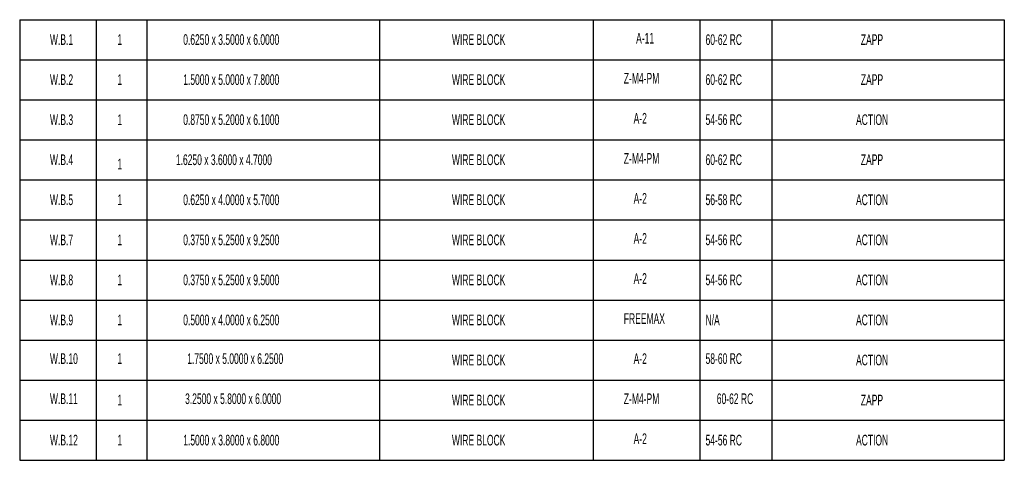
# Model space of a CAD drawing. Header units: inches. Extents: x 1802 to 2468, y -253 to -72.
# Tile 291 of 570: x 2096.19 to 2105.41, y -123.85 to -119.72. Entities that reach past the tile are written whole.
import ezdxf

# ---------------------------------------------------------------- set-up
doc = ezdxf.new("R2010")
doc.units = ezdxf.units.IN
doc.header["$LTSCALE"] = 0.5
doc.header["$MEASUREMENT"] = 0
doc.layers.add('SID-M-D', color=42, linetype='Continuous')
doc.styles.add('SLDTEXTSTYLE0', font='TXT', dxfattribs={"width": 0.595745})

msp = doc.modelspace()

# ---------------------------------------------------------------- linework, layer by layer
at = {"layer": 'SID-M-D'}
for p, q in [((2096.19079, -119.72354), (2096.19079, -120.09854)), ((2096.19079, -119.72354), (2096.90508, -119.72354)), ((2096.90508, -119.72354), (2096.90508, -120.09854)), ((2096.90508, -119.72354), (2097.38038, -119.72354)), ((2097.38038, -119.72354), (2097.38038, -120.09854)), ((2097.38038, -119.72354), (2099.55752, -119.72354)), ((2099.55752, -119.72354), (2099.55752, -120.09854)), ((2099.55752, -119.72354), (2101.55752, -119.72354)), ((2101.55752, -119.72354), (2101.55752, -120.09854)), ((2101.55752, -119.72354), (2102.55752, -119.72354)), ((2102.55752, -119.72354), (2102.55752, -120.09854)), ((2102.55752, -119.72354), (2103.22976, -119.72354)), ((2103.22976, -119.72354), (2103.22976, -120.09854)), ((2103.22976, -119.72354), (2105.4069, -119.72354)), ((2105.4069, -119.72354), (2105.4069, -120.09854)), ((2096.19079, -120.09854), (2096.19079, -120.47354)), ((2096.19079, -120.09854), (2096.90508, -120.09854)), ((2096.90508, -120.09854), (2096.90508, -120.47354)), ((2096.90508, -120.09854), (2097.38038, -120.09854)), ((2097.38038, -120.09854), (2097.38038, -120.47354)), ((2097.38038, -120.09854), (2099.55752, -120.09854)), ((2099.55752, -120.09854), (2099.55752, -120.47354)), ((2099.55752, -120.09854), (2101.55752, -120.09854)), ((2101.55752, -120.09854), (2101.55752, -120.47354)), ((2101.55752, -120.09854), (2102.55752, -120.09854)), ((2102.55752, -120.09854), (2102.55752, -120.47354)), ((2102.55752, -120.09854), (2103.22976, -120.09854)), ((2103.22976, -120.09854), (2103.22976, -120.47354)), ((2103.22976, -120.09854), (2105.4069, -120.09854)), ((2105.4069, -120.09854), (2105.4069, -120.47354)), ((2096.19079, -120.47354), (2096.19079, -120.84854)), ((2096.19079, -120.47354), (2096.90508, -120.47354)), ((2096.90508, -120.47354), (2096.90508, -120.84854)), ((2096.90508, -120.47354), (2097.38038, -120.47354)), ((2097.38038, -120.47354), (2097.38038, -120.84854)), ((2097.38038, -120.47354), (2099.55752, -120.47354)), ((2099.55752, -120.47354), (2099.55752, -120.84854)), ((2099.55752, -120.47354), (2101.55752, -120.47354)), ((2101.55752, -120.47354), (2101.55752, -120.84854)), ((2101.55752, -120.47354), (2102.55752, -120.47354)), ((2102.55752, -120.47354), (2102.55752, -120.84854)), ((2102.55752, -120.47354), (2103.22976, -120.47354)), ((2103.22976, -120.47354), (2103.22976, -120.84854)), ((2103.22976, -120.47354), (2105.4069, -120.47354)), ((2105.4069, -120.47354), (2105.4069, -120.84854)), ((2096.19079, -120.84854), (2096.19079, -121.22354)), ((2096.19079, -120.84854), (2096.90508, -120.84854)), ((2096.90508, -120.84854), (2096.90508, -121.22354)), ((2096.90508, -120.84854), (2097.38038, -120.84854)), ((2097.38038, -120.84854), (2097.38038, -121.22354)), ((2097.38038, -120.84854), (2099.55752, -120.84854)), ((2099.55752, -120.84854), (2099.55752, -121.22354)), ((2099.55752, -120.84854), (2101.55752, -120.84854)), ((2101.55752, -120.84854), (2101.55752, -121.22354)), ((2101.55752, -120.84854), (2102.55752, -120.84854)), ((2102.55752, -120.84854), (2102.55752, -121.22354)), ((2102.55752, -120.84854), (2103.22976, -120.84854)), ((2103.22976, -120.84854), (2103.22976, -121.22354)), ((2103.22976, -120.84854), (2105.4069, -120.84854)), ((2105.4069, -120.84854), (2105.4069, -121.22354)), ((2096.19079, -121.22354), (2096.19079, -121.59854)), ((2096.19079, -121.22354), (2096.90508, -121.22354)), ((2096.90508, -121.22354), (2096.90508, -121.59854)), ((2096.90508, -121.22354), (2097.38038, -121.22354)), ((2097.38038, -121.22354), (2097.38038, -121.59854)), ((2097.38038, -121.22354), (2099.55752, -121.22354)), ((2099.55752, -121.22354), (2099.55752, -121.59854)), ((2099.55752, -121.22354), (2101.55752, -121.22354)), ((2101.55752, -121.22354), (2101.55752, -121.59854)), ((2101.55752, -121.22354), (2102.55752, -121.22354)), ((2102.55752, -121.22354), (2102.55752, -121.59854)), ((2102.55752, -121.22354), (2103.22976, -121.22354)), ((2103.22976, -121.22354), (2103.22976, -121.59854)), ((2103.22976, -121.22354), (2105.4069, -121.22354)), ((2105.4069, -121.22354), (2105.4069, -121.59854)), ((2096.19079, -121.59854), (2096.19079, -121.97354)), ((2096.19079, -121.59854), (2096.90508, -121.59854)), ((2096.90508, -121.59854), (2096.90508, -121.97354)), ((2096.90508, -121.59854), (2097.38038, -121.59854)), ((2097.38038, -121.59854), (2097.38038, -121.97354)), ((2097.38038, -121.59854), (2099.55752, -121.59854)), ((2099.55752, -121.59854), (2099.55752, -121.97354)), ((2099.55752, -121.59854), (2101.55752, -121.59854)), ((2101.55752, -121.59854), (2101.55752, -121.97354)), ((2101.55752, -121.59854), (2102.55752, -121.59854)), ((2102.55752, -121.59854), (2102.55752, -121.97354)), ((2102.55752, -121.59854), (2103.22976, -121.59854)), ((2103.22976, -121.59854), (2103.22976, -121.97354)), ((2103.22976, -121.59854), (2105.4069, -121.59854)), ((2105.4069, -121.59854), (2105.4069, -121.97354)), ((2096.19079, -121.97354), (2096.19079, -122.34854)), ((2096.19079, -121.97354), (2096.90508, -121.97354)), ((2096.90508, -121.97354), (2096.90508, -122.34854)), ((2096.90508, -121.97354), (2097.38038, -121.97354)), ((2097.38038, -121.97354), (2097.38038, -122.34854)), ((2097.38038, -121.97354), (2099.55752, -121.97354)), ((2099.55752, -121.97354), (2099.55752, -122.34854)), ((2099.55752, -121.97354), (2101.55752, -121.97354)), ((2101.55752, -121.97354), (2101.55752, -122.34854)), ((2101.55752, -121.97354), (2102.55752, -121.97354)), ((2102.55752, -121.97354), (2102.55752, -122.34854)), ((2102.55752, -121.97354), (2103.22976, -121.97354)), ((2103.22976, -121.97354), (2103.22976, -122.34854)), ((2103.22976, -121.97354), (2105.4069, -121.97354)), ((2105.4069, -121.97354), (2105.4069, -122.34854)), ((2096.19079, -122.34854), (2096.19079, -122.72354)), ((2096.19079, -122.34854), (2096.90508, -122.34854)), ((2096.90508, -122.34854), (2096.90508, -122.72354)), ((2096.90508, -122.34854), (2097.38038, -122.34854)), ((2097.38038, -122.34854), (2097.38038, -122.72354)), ((2097.38038, -122.34854), (2099.55752, -122.34854)), ((2099.55752, -122.34854), (2099.55752, -122.72354)), ((2099.55752, -122.34854), (2101.55752, -122.34854)), ((2101.55752, -122.34854), (2101.55752, -122.72354)), ((2101.55752, -122.34854), (2102.55752, -122.34854)), ((2102.55752, -122.34854), (2102.55752, -122.72354)), ((2102.55752, -122.34854), (2103.22976, -122.34854)), ((2103.22976, -122.34854), (2103.22976, -122.72354)), ((2103.22976, -122.34854), (2105.4069, -122.34854)), ((2105.4069, -122.34854), (2105.4069, -122.72354)), ((2096.19079, -122.72354), (2096.19079, -123.09854)), ((2096.19079, -122.72354), (2096.90508, -122.72354)), ((2096.90508, -122.72354), (2096.90508, -123.09854)), ((2096.90508, -122.72354), (2097.38038, -122.72354)), ((2097.38038, -122.72354), (2097.38038, -123.09854)), ((2097.38038, -122.72354), (2099.55752, -122.72354)), ((2099.55752, -122.72354), (2099.55752, -123.09854)), ((2099.55752, -122.72354), (2101.55752, -122.72354)), ((2101.55752, -122.72354), (2101.55752, -123.09854)), ((2101.55752, -122.72354), (2102.55752, -122.72354)), ((2102.55752, -122.72354), (2102.55752, -123.09854)), ((2102.55752, -122.72354), (2103.22976, -122.72354)), ((2103.22976, -122.72354), (2103.22976, -123.09854)), ((2103.22976, -122.72354), (2105.4069, -122.72354)), ((2105.4069, -122.72354), (2105.4069, -123.09854)), ((2096.19079, -123.09854), (2096.19079, -123.47354)), ((2096.19079, -123.09854), (2096.90508, -123.09854)), ((2096.90508, -123.09854), (2096.90508, -123.47354)), ((2096.90508, -123.09854), (2097.38038, -123.09854)), ((2097.38038, -123.09854), (2097.38038, -123.47354)), ((2097.38038, -123.09854), (2099.55752, -123.09854)), ((2099.55752, -123.09854), (2099.55752, -123.47354)), ((2099.55752, -123.09854), (2101.55752, -123.09854)), ((2101.55752, -123.09854), (2101.55752, -123.47354)), ((2101.55752, -123.09854), (2102.55752, -123.09854)), ((2102.55752, -123.09854), (2102.55752, -123.47354)), ((2102.55752, -123.09854), (2103.22976, -123.09854)), ((2103.22976, -123.09854), (2103.22976, -123.47354)), ((2103.22976, -123.09854), (2105.4069, -123.09854)), ((2105.4069, -123.09854), (2105.4069, -123.47354)), ((2096.19079, -123.47354), (2096.90508, -123.47354)), ((2096.19079, -123.47354), (2096.19079, -123.84854)), ((2096.90508, -123.47354), (2097.38038, -123.47354)), ((2096.90508, -123.47354), (2096.90508, -123.84854)), ((2097.38038, -123.47354), (2099.55752, -123.47354)), ((2097.38038, -123.47354), (2097.38038, -123.84854)), ((2099.55752, -123.47354), (2101.55752, -123.47354)), ((2099.55752, -123.47354), (2099.55752, -123.84854)), ((2101.55752, -123.47354), (2102.55752, -123.47354)), ((2101.55752, -123.47354), (2101.55752, -123.84854)), ((2102.55752, -123.47354), (2103.22976, -123.47354)), ((2102.55752, -123.47354), (2102.55752, -123.84854)), ((2103.22976, -123.47354), (2105.4069, -123.47354)), ((2103.22976, -123.47354), (2103.22976, -123.84854)), ((2105.4069, -123.47354), (2105.4069, -123.84854)), ((2096.19079, -123.84854), (2096.90508, -123.84854)), ((2096.90508, -123.84854), (2097.38038, -123.84854)), ((2097.38038, -123.84854), (2099.55752, -123.84854)), ((2099.55752, -123.84854), (2101.55752, -123.84854)), ((2101.55752, -123.84854), (2102.55752, -123.84854)), ((2102.55752, -123.84854), (2103.22976, -123.84854)), ((2103.22976, -123.84854), (2105.4069, -123.84854))]:
    msp.add_line(p, q, dxfattribs=at)

# ---------------------------------------------------------------- texts
at = {"layer": 'SID-M-D', "char_height": 0.1, "attachment_point": 1, "style": 'SLDTEXTSTYLE0'}
for s, insert in [('{W.B.1}', (2096.47405, -119.85957)), ('1', (2097.10578, -119.85957)), ('{0.6250 x 3.5000 x 6.0000}', (2097.72145, -119.85957)), ('{WIRE BLOCK}', (2100.2366, -119.85957)), ('{A-11}', (2101.96065, -119.84679)), ('{60-62 RC}', (2102.61059, -119.8606)), ('{ZAPP}', (2104.06416, -119.8606)), ('{W.B.2}', (2096.47405, -120.23457)), ('1', (2097.10578, -120.23457)), ('{1.5000 x 5.0000 x 7.8000}', (2097.72145, -120.23457)), ('{WIRE BLOCK}', (2100.2366, -120.23457)), ('{Z-M4-PM}', (2101.84532, -120.22179)), ('{60-62 RC}', (2102.61059, -120.23457)), ('{ZAPP}', (2104.06416, -120.23457)), ('{W.B.3}', (2096.47405, -120.60957)), ('1', (2097.10578, -120.60957)), ('{0.8750 x 5.2000 x 6.1000}', (2097.72145, -120.60957)), ('{WIRE BLOCK}', (2100.2366, -120.60957)), ('{A-2}', (2101.93718, -120.59679)), ('54-56 RC', (2102.61059, -120.60957)), ('{ACTION}', (2104.01905, -120.60957)), ('{W.B.4}', (2096.47405, -120.98457)), ('{1.6250 x 3.6000 x 4.7000}', (2097.65256, -120.98457)), ('{WIRE BLOCK}', (2100.2366, -120.98457)), ('{Z-M4-PM}', (2101.84532, -120.97179)), ('60-62 RC', (2102.61059, -120.98457)), ('{ZAPP}', (2104.06416, -120.98457)), ('1', (2097.10578, -121.02451)), ('{W.B.5}', (2096.47405, -121.35957)), ('1', (2097.10578, -121.35957)), ('{0.6250 x 4.0000 x 5.7000}', (2097.72145, -121.35957)), ('{WIRE BLOCK}', (2100.2366, -121.35957)), ('{A-2}', (2101.93718, -121.34679)), ('{56-58 RC}', (2102.61059, -121.35957)), ('{ACTION}', (2104.01905, -121.35957)), ('{W.B.7}', (2096.47405, -121.73457)), ('1', (2097.10578, -121.73457)), ('{0.3750 x 5.2500 x 9.2500}', (2097.72145, -121.73457)), ('{WIRE BLOCK}', (2100.2366, -121.73457)), ('{A-2}', (2101.93718, -121.72179)), ('54-56 RC', (2102.61059, -121.73457)), ('{ACTION}', (2104.01905, -121.73457)), ('{W.B.8}', (2096.47405, -122.10957)), ('1', (2097.10578, -122.10957)), ('{0.3750 x 5.2500 x 9.5000}', (2097.72145, -122.10957)), ('{WIRE BLOCK}', (2100.2366, -122.10957)), ('{A-2}', (2101.93718, -122.09679)), ('{54-56 RC}', (2102.61059, -122.10957)), ('{ACTION}', (2104.01905, -122.10957)), ('{FREEMAX}', (2101.84532, -122.47179)), ('{N/A}', (2102.61059, -122.48457)), ('{W.B.9}', (2096.47405, -122.48457)), ('1', (2097.10578, -122.48457)), ('{0.5000 x 4.0000 x 6.2500}', (2097.72145, -122.48457)), ('{WIRE BLOCK}', (2100.2366, -122.48457)), ('{ACTION}', (2104.01905, -122.48457)), ('{W.B.10}', (2096.47405, -122.84679)), ('1', (2097.10578, -122.84679)), ('{1.7500 x 5.0000 x 6.2500}', (2097.75861, -122.84679)), ('{A-2}', (2101.93718, -122.84679)), ('{58-60 RC}', (2102.61059, -122.84679)), ('{WIRE BLOCK}', (2100.2366, -122.85957)), ('{ACTION}', (2104.01905, -122.85957)), ('{W.B.11}', (2096.47405, -123.22179)), ('1', (2097.10578, -123.23457)), ('{3.2500 x 5.8000 x 6.0000}', (2097.73893, -123.22179)), ('{WIRE BLOCK}', (2100.2366, -123.23457)), ('{Z-M4-PM}', (2101.84532, -123.22179)), ('{60-62 RC}', (2102.71586, -123.22179)), ('{ZAPP}', (2104.06416, -123.23457)), ('{W.B.12}', (2096.47405, -123.60957)), ('1', (2097.10578, -123.60957)), ('{1.5000 x 3.8000 x 6.8000}', (2097.72145, -123.60957)), ('{WIRE BLOCK}', (2100.2366, -123.60957)), ('{A-2}', (2101.93718, -123.59679)), ('{54-56 RC}', (2102.61059, -123.60957)), ('{ACTION}', (2104.01905, -123.60957))]:
    msp.add_mtext(s, dxfattribs=dict(at, insert=insert))

doc.saveas('drawing.dxf')
